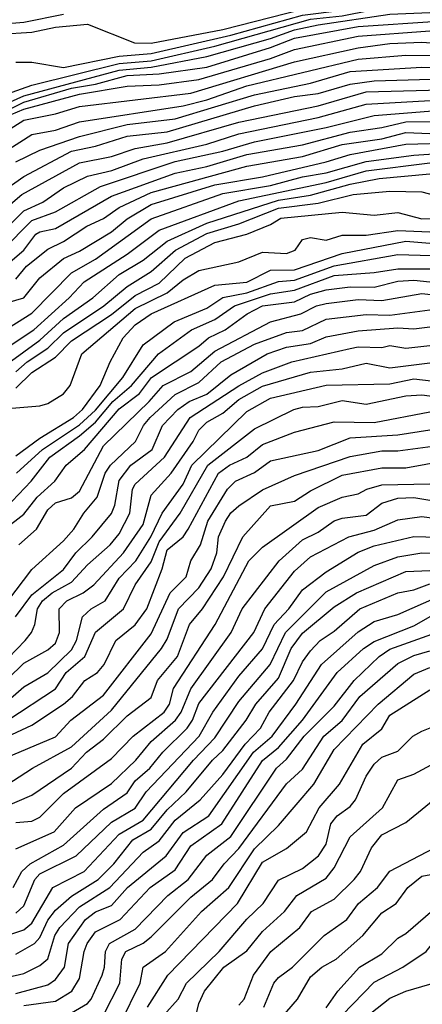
# Model space of a CAD drawing. Header units: metres. Extents: x -51132 to -49532, y -231222 to -229437.
# Tile 578 of 656: x -49914 to -49889, y -230096 to -230034. Entities that reach past the tile are written whole.
import ezdxf

# ---------------------------------------------------------------- set-up
doc = ezdxf.new("R2010")
doc.units = ezdxf.units.M
for name, color, linetype in [('CONTOUR_HALF', 8, 'Continuous'), ('CONTOUR_INDEX', 1, 'Continuous'), ('CONTOUR_INTER', 3, 'Continuous')]:
    doc.layers.add(name, color=color, linetype=linetype)

msp = doc.modelspace()

# ---------------------------------------------------------------- linework, layer by layer
at = {"layer": 'CONTOUR_HALF'}
for points, elevation in [([(-49915.58, -230034.713), (-49913.58, -230034.585), (-49912.08, -230034.273), (-49910.08, -230034.083), (-49907.127, -230035.259), (-49906.08, -230035.267), (-49901.58, -230034.416), (-49896.58, -230033.147), (-49894.08, -230032.82), (-49891.08, -230032.146), (-49881.58, -230031.687), (-49878.58, -230031.399), (-49875.58, -230031.023), (-49872.58, -230030.367), (-49870.08, -230030.204), (-49866.08, -230029.69), (-49863.08, -230029.788), (-49861.58, -230029.979), (-49855.58, -230032.028), (-49853.58, -230033.026), (-49851.58, -230034.529), (-49850.845, -230035.259), (-49849.365, -230037.259), (-49846.868, -230041.259)], 47.5), ([(-49917.08, -230039.148), (-49913.58, -230037.918), (-49908.08, -230036.556), (-49906.08, -230036.371), (-49902.08, -230035.456), (-49896.08, -230033.771), (-49894.08, -230033.567), (-49890.58, -230032.875), (-49886.58, -230032.794), (-49879.58, -230032.905), (-49873.08, -230032.301), (-49868.58, -230031.609), (-49865.08, -230031.365), (-49862.58, -230031.522), (-49858.065, -230032.759), (-49853.58, -230034.885), (-49851.848, -230036.759), (-49849.704, -230040.259), (-49848.27, -230042.259)], 48.5), ([(-49920.58, -230042.169), (-49914.08, -230038.978), (-49911.08, -230038.096), (-49909.58, -230037.842), (-49907.58, -230037.293), (-49905.58, -230037.19), (-49902.58, -230036.788), (-49898.58, -230035.548), (-49897.08, -230034.949), (-49893.08, -230034.22), (-49888.08, -230033.89), (-49883.08, -230034.342), (-49882.08, -230034.276), (-49880.08, -230034.411), (-49876.58, -230034.269), (-49873.08, -230033.711)], 49.5), ([(-49917.08, -230041.997), (-49914.08, -230040.099), (-49912.08, -230039.715), (-49910.58, -230039.253), (-49903.58, -230038.415), (-49897.08, -230036.438), (-49893.08, -230035.574), (-49891.08, -230035.298), (-49889.08, -230035.2), (-49880.58, -230035.807)], 50.5), ([(-49914.58, -230042.725), (-49913.08, -230041.991), (-49910.58, -230041.12), (-49907.58, -230040.379), (-49904.58, -230040.013), (-49899.58, -230038.515), (-49896.08, -230037.774), (-49893.58, -230037.059), (-49889.08, -230036.774), (-49887.08, -230036.804)], 51.5), ([(-49916.08, -230046.359), (-49914.208, -230044.759), (-49910.58, -230042.783), (-49908.58, -230042.38), (-49907.08, -230041.882), (-49905.08, -230041.527), (-49900.58, -230040.226), (-49895.58, -230039.197), (-49892.58, -230038.329), (-49887.08, -230038.171)], 52.5), ([(-49915.419, -230048.259), (-49913.58, -230046.394), (-49912.08, -230045.865), (-49909.259, -230044.259), (-49904.58, -230042.707), (-49901.58, -230042.058), (-49899.58, -230041.467), (-49895.08, -230040.56), (-49892.08, -230039.802), (-49887.08, -230039.416)], 53.5), ([(-49914.58, -230050.08), (-49913.903, -230049.259), (-49912.58, -230048.197), (-49911.58, -230047.723), (-49910.125, -230046.759), (-49909.08, -230046.284), (-49908.08, -230045.581), (-49906.08, -230044.633), (-49900.08, -230042.988), (-49896.58, -230042.389), (-49894.08, -230041.638), (-49891.58, -230041.278), (-49890.08, -230040.878), (-49888.58, -230040.951)], 54.5), ([(-49916.08, -230053.776), (-49913.58, -230052.217), (-49911.08, -230049.681), (-49909.58, -230048.818), (-49906.08, -230046.297), (-49901.58, -230044.697), (-49898.58, -230044.21), (-49896.58, -230043.652), (-49895.08, -230043.412), (-49892.58, -230042.696), (-49889.58, -230042.292), (-49887.08, -230042.138)], 55.5), ([(-49915.08, -230055.367), (-49913.08, -230053.899), (-49911.58, -230052.554), (-49909.748, -230051.259), (-49908.08, -230049.784), (-49906.58, -230048.893), (-49905.08, -230047.705), (-49902.58, -230046.559), (-49898.08, -230045.115), (-49896.08, -230044.807), (-49893.58, -230044.12), (-49891.752, -230043.759), (-49888.58, -230043.462)], 56.5), ([(-49914.58, -230056.918), (-49913.58, -230055.946), (-49912.08, -230054.975), (-49911.08, -230053.956), (-49908.58, -230052.306), (-49907.08, -230051.097), (-49905.58, -230050.331), (-49903.935, -230048.759), (-49902.08, -230047.775), (-49900.08, -230047.256), (-49898.58, -230046.653), (-49897.943, -230046.259), (-49894.08, -230045.881), (-49892.08, -230046.064), (-49890.58, -230045.902), (-49889.08, -230046.286), (-49887.08, -230046.283)], 57.5), ([(-49914.58, -230061.159), (-49913.08, -230060.052), (-49910.968, -230058.759), (-49910.388, -230058.259), (-49909.292, -230056.759), (-49908.664, -230055.259), (-49907.837, -230053.759), (-49907.08, -230052.956), (-49906.074, -230052.259), (-49902.08, -230050.451), (-49900.08, -230050.269), (-49898.58, -230049.515), (-49897.08, -230049.487), (-49894.08, -230048.466), (-49890.08, -230047.698), (-49887.58, -230047.899)], 58.5), ([(-49916.028, -230065.259), (-49913.617, -230062.759), (-49912.45, -230061.259), (-49910.58, -230059.92), (-49909.58, -230059.044), (-49908.485, -230057.759), (-49907.313, -230056.759), (-49905.613, -230054.759), (-49903.544, -230053.259), (-49902.08, -230052.609), (-49900.848, -230051.759), (-49898.58, -230051), (-49897.08, -230050.772), (-49894.58, -230049.847), (-49892.08, -230049.672), (-49890.58, -230049.436), (-49887.58, -230049.435)], 59.5), ([(-49914.383, -230066.759), (-49913.285, -230065.759), (-49912.58, -230064.563), (-49912.08, -230064.112), (-49911.08, -230063.803), (-49910.58, -230063.387), (-49909.08, -230060.545), (-49906.196, -230057.759), (-49905.323, -230056.759), (-49903.58, -230055.865), (-49902.08, -230054.602), (-49898.58, -230052.751), (-49896.67, -230052.259), (-49895.69, -230051.759), (-49895.08, -230051.612), (-49893.08, -230051.356), (-49891.58, -230051.41), (-49889.08, -230050.981), (-49887.58, -230051.156)], 60.5), ([(-49914.595, -230071.259), (-49913.58, -230069.883), (-49911.58, -230068.303), (-49910.813, -230067.259), (-49909.791, -230066.259), (-49908.58, -230064.786), (-49908.356, -230064.259), (-49908.08, -230062.711), (-49907.356, -230061.759), (-49906.027, -230060.759), (-49905.359, -230059.259), (-49904.411, -230058.259), (-49903.689, -230057.759), (-49902.58, -230057.297), (-49901.08, -230056.081), (-49898.788, -230054.759), (-49897.58, -230054.349), (-49896.08, -230054.11), (-49895.08, -230053.699), (-49893.08, -230053.33), (-49890.58, -230053.145), (-49889.58, -230053.204), (-49888.08, -230053.015)], 61.5), ([(-49916.08, -230076.115), (-49914.08, -230074.184), (-49912.58, -230073.349), (-49912.08, -230072.92), (-49911.839, -230072.259), (-49911.851, -230070.759), (-49911.384, -230070.259), (-49910.348, -230069.759), (-49909.682, -230069.259), (-49907.809, -230067.259), (-49906.58, -230065.477), (-49906.08, -230063.629), (-49904.828, -230062.259), (-49903.434, -230060.259), (-49903.08, -230059.551), (-49902.58, -230059.05), (-49901.58, -230058.483), (-49900.58, -230057.636), (-49899.08, -230056.802), (-49896.08, -230055.912), (-49894.08, -230055.7), (-49892.58, -230055.355), (-49891.08, -230055.64), (-49888.58, -230055.327)], 62.5), ([(-49915.077, -230077.759), (-49912.08, -230075.785), (-49911.42, -230074.759), (-49910.238, -230073.759), (-49909.58, -230072.224), (-49907.808, -230070.759), (-49907.079, -230069.259), (-49906.08, -230067.823), (-49905.58, -230066.573), (-49904.256, -230064.759), (-49902.51, -230061.759), (-49899.58, -230059.472), (-49897.122, -230058.259), (-49896.58, -230058.106), (-49895.58, -230058.071), (-49894.08, -230057.694), (-49892.58, -230057.924), (-49890.08, -230057.405), (-49889.08, -230057.341), (-49886.08, -230057.745)], 63.5), ([(-49915.591, -230080.259), (-49912.08, -230078.794), (-49911.127, -230077.759), (-49909.08, -230076.185), (-49906.08, -230072.331), (-49904.892, -230069.759), (-49903.878, -230068.759), (-49903.597, -230067.759), (-49902.973, -230066.759), (-49902.522, -230065.259), (-49901.288, -230063.259), (-49900.776, -230062.759), (-49899.58, -230062.222), (-49898.58, -230061.472), (-49895.58, -230060.836), (-49893.58, -230060.037), (-49890.58, -230059.849), (-49888.58, -230059.533)], 64.5), ([(-49915.417, -230083.259), (-49913.58, -230082.451), (-49911.08, -230080.759), (-49910.133, -230079.759), (-49909.08, -230078.943), (-49907.58, -230077.477), (-49906.08, -230076.337), (-49905.679, -230075.259), (-49904.416, -230073.759), (-49903.668, -230071.759), (-49902.853, -230070.759), (-49901.537, -230068.759), (-49900.317, -230066.259), (-49898.58, -230064.313), (-49897.08, -230064.016), (-49896.08, -230063.357), (-49894.08, -230062.386), (-49891.58, -230061.92), (-49890.08, -230061.916), (-49887.58, -230061.457)], 65.5), ([(-49914.58, -230085.829), (-49912.163, -230084.759), (-49910.833, -230083.259), (-49908.58, -230081.727), (-49907.033, -230080.259), (-49906.08, -230079.094), (-49904.553, -230077.759), (-49904.203, -230077.259), (-49903.58, -230075.796), (-49901.058, -230072.259), (-49900.371, -230070.759), (-49898.034, -230067.759), (-49896.58, -230066.435), (-49895.58, -230065.959), (-49894.58, -230065.251), (-49894.08, -230065.074), (-49892.58, -230064.888), (-49891.58, -230064.132), (-49890.58, -230063.825), (-49889.58, -230063.785), (-49888.08, -230064.04)], 66.5), ([(-49914.58, -230089.869), (-49914.08, -230089.411), (-49913.379, -230087.759), (-49913.08, -230087.4), (-49910.795, -230086.259), (-49908.58, -230084.151), (-49907.08, -230083.285), (-49906.393, -230082.259), (-49903.055, -230078.759), (-49902.196, -230077.259), (-49900.58, -230074.994), (-49899.08, -230073.284), (-49898.352, -230071.759), (-49897.433, -230070.759), (-49896.58, -230069.568), (-49895.08, -230068.44), (-49893.08, -230067.207), (-49892.08, -230066.822), (-49889.58, -230066.224), (-49886.58, -230066.304)], 67.5), ([(-49914.58, -230092.446), (-49913.408, -230091.759), (-49913.08, -230091.397), (-49912.58, -230090.303), (-49912.08, -230089.683), (-49911.08, -230088.797), (-49909.419, -230087.759), (-49908.433, -230086.759), (-49907.224, -230085.259), (-49906.08, -230084.6), (-49905.08, -230083.377), (-49903.887, -230082.259), (-49902.235, -230080.259), (-49901.58, -230079.664), (-49900.12, -230077.759), (-49899.511, -230076.759), (-49898.08, -230075.121), (-49897.29, -230073.259), (-49896.58, -230072.287), (-49894.58, -230070.652), (-49893.179, -230069.759), (-49890.08, -230068.425), (-49886.08, -230068.263)], 68.5), ([(-49914.58, -230094.899), (-49912.58, -230094.36), (-49912.08, -230094.022), (-49911.532, -230093.259), (-49911.264, -230091.759), (-49910.199, -230090.259), (-49909.58, -230089.788), (-49908.58, -230089.378), (-49907.57, -230088.259), (-49905.128, -230086.259), (-49904.08, -230084.807), (-49902.463, -230083.759), (-49899.654, -230079.759), (-49898.482, -230078.759), (-49896.995, -230076.759), (-49895.377, -230074.259), (-49893.08, -230072.22), (-49892.08, -230071.568), (-49890.58, -230071.113), (-49888.08, -230070.004)], 69.5), ([(-49911.08, -230096.112), (-49910.08, -230095.534), (-49909.844, -230095.259), (-49909.162, -230093.759), (-49909.004, -230093.259), (-49908.953, -230092.259), (-49908.696, -230091.759), (-49907.08, -230090.862), (-49905.037, -230088.759), (-49903.764, -230087.759), (-49902.58, -230086.218), (-49901.08, -230085.063), (-49898.216, -230080.759), (-49897.58, -230080.191), (-49896.476, -230078.759), (-49894.58, -230076.874), (-49893.327, -230075.259), (-49891.753, -230073.759), (-49891.08, -230073.308), (-49887.58, -230072.052)], 70.5), ([(-49908, -230096.759), (-49906.775, -230094.259), (-49906.58, -230093.258), (-49905.171, -230092.259), (-49902.916, -230089.759), (-49901.196, -230088.259), (-49899.58, -230085.833), (-49898.08, -230084.371), (-49895.87, -230081.759), (-49894.58, -230079.588), (-49891.829, -230076.759), (-49889.58, -230074.875), (-49888.58, -230074.454)], 71.5), ([(-49905.29, -230096.259), (-49904.381, -230095.259), (-49903.857, -230094.259), (-49901.805, -230092.259), (-49900.08, -230090.231), (-49899.034, -230089.259), (-49898.08, -230087.801), (-49896.58, -230087.057), (-49895.566, -230086.259), (-49895.08, -230085.54), (-49894.791, -230084.259), (-49894.397, -230083.759), (-49893.58, -230083.175), (-49893.24, -230082.759), (-49892.58, -230081.273), (-49892.08, -230080.508), (-49891.58, -230080.065), (-49890.58, -230079.689), (-49889.653, -230078.759), (-49889.08, -230078.44), (-49887.08, -230077.653)], 72.5), ([(-49900.58, -230095.643), (-49900.231, -230095.259), (-49899.642, -230093.759), (-49898.556, -230092.259), (-49896.742, -230090.759), (-49896.004, -230089.759), (-49894.58, -230088.979), (-49893.335, -230087.759), (-49892.934, -230087.259), (-49892.241, -230085.759), (-49891.58, -230084.952), (-49890.08, -230084.182), (-49887.58, -230082.115)], 73.5), ([(-49898.635, -230097.259), (-49896.888, -230095.259), (-49896.08, -230093.865), (-49895.353, -230093.259), (-49894.462, -230092.759), (-49892.79, -230091.259), (-49891.58, -230089.844), (-49890.686, -230089.259), (-49889.962, -230088.259), (-49889.08, -230087.537), (-49887.494, -230087.259)], 74.5), ([(-49894.08, -230096.258), (-49892.08, -230094.186), (-49890.279, -230093.259), (-49888.808, -230092.259), (-49887.596, -230090.759), (-49887.08, -230090.445), (-49880.08, -230088.377), (-49877.58, -230088.933), (-49875.08, -230088.937), (-49873.58, -230089.467), (-49872.08, -230089.767), (-49870.08, -230090.813), (-49868.863, -230091.759), (-49867.335, -230094.259), (-49865.58, -230095.098), (-49865.08, -230095.539), (-49864.611, -230096.259)], 75.5)]:
    msp.add_lwpolyline(points, dxfattribs=dict(at, elevation=elevation))
at = {"layer": 'CONTOUR_INDEX'}
for points, elevation in [([(-49914.877, -230039.759), (-49914.08, -230039.409), (-49910.58, -230038.473), (-49907.58, -230037.976), (-49905.58, -230037.882), (-49903.08, -230037.559), (-49898.58, -230036.236), (-49897.08, -230035.661), (-49893.08, -230034.841), (-49888.58, -230034.49)], 50), ([(-49915.08, -230051.537), (-49914.08, -230051.247), (-49913.08, -230049.999), (-49911.58, -230048.789), (-49910.58, -230048.327), (-49908.58, -230047.107), (-49907.58, -230046.286), (-49906.08, -230045.396), (-49902.08, -230044.162), (-49899.08, -230043.651), (-49895.08, -230042.72), (-49893.58, -230042.254), (-49890.08, -230041.614), (-49887.08, -230041.536)], 55), ([(-49915.284, -230065.759), (-49914.08, -230064.828), (-49913.234, -230063.759), (-49912.141, -230062.759), (-49911.425, -230061.759), (-49910.271, -230060.759), (-49908.08, -230058.208), (-49906.813, -230057.259), (-49906.069, -230056.259), (-49903.08, -230054.29), (-49902.469, -230053.759), (-49901.432, -230053.259), (-49900.045, -230052.259), (-49899.089, -230051.759), (-49897.08, -230051.504), (-49896.08, -230051.029), (-49895.08, -230050.749), (-49893.58, -230050.558), (-49892.08, -230050.588), (-49890.58, -230050.216), (-49889.58, -230050.149), (-49886.58, -230050.468)], 60), ([(-49915.58, -230082.081), (-49913.543, -230080.759), (-49911.08, -230079.425), (-49908.58, -230077.127), (-49905.423, -230073.259), (-49905.08, -230072.681), (-49904.362, -230070.759), (-49903.08, -230069.444), (-49902.316, -230068.259), (-49901.953, -230067.259), (-49901.851, -230066.259), (-49901.411, -230065.259), (-49901.08, -230064.743), (-49900.58, -230064.302), (-49899.08, -230063.298), (-49897.08, -230062.407), (-49893.58, -230061.212), (-49891.58, -230060.849), (-49890.58, -230060.848), (-49888.08, -230060.524)], 65), ([(-49914.08, -230095.666), (-49912.08, -230095.382), (-49911.064, -230094.759), (-49910.58, -230093.968), (-49910.293, -230092.259), (-49910.098, -230091.759), (-49909.58, -230091.035), (-49908.037, -230090.259), (-49906.146, -230088.259), (-49904.58, -230087.153), (-49903.58, -230085.629), (-49901.641, -230084.259), (-49899.08, -230080.275), (-49898.08, -230079.477), (-49896.57, -230077.759), (-49894.392, -230074.759), (-49892.75, -230073.259), (-49892.08, -230072.807), (-49889.58, -230071.84), (-49888.08, -230070.968)], 70), ([(-49895.08, -230095.812), (-49894.351, -230094.759), (-49892.984, -230093.259), (-49891.58, -230092.416), (-49890.58, -230091.441), (-49890.08, -230091.145), (-49888.08, -230089.405)], 75)]:
    msp.add_lwpolyline(points, dxfattribs=dict(at, elevation=elevation))
at = {"layer": 'CONTOUR_INTER'}
for points, elevation in [([(-49914.58, -230036.466), (-49913.58, -230036.474), (-49911.58, -230036.807), (-49908.08, -230036.079), (-49906.08, -230035.92), (-49901.08, -230034.776), (-49896.58, -230033.52), (-49894.08, -230033.198), (-49891.08, -230032.52), (-49879.58, -230032.119), (-49866.08, -230030.491), (-49862.58, -230030.697), (-49855.717, -230032.759), (-49853.08, -230034.296), (-49851.909, -230035.259), (-49851.027, -230036.259), (-49847.349, -230042.259)], 48), ([(-49920.039, -230041.259), (-49914.08, -230038.579), (-49908.08, -230036.966), (-49906.08, -230036.775), (-49902.58, -230036.103), (-49898.58, -230034.982), (-49897.08, -230034.43), (-49895.58, -230034.112), (-49891.08, -230033.458), (-49888.08, -230033.33), (-49880.08, -230033.686), (-49876.08, -230033.42), (-49868.58, -230032.465), (-49865.58, -230032.284), (-49862.08, -230032.514), (-49859.08, -230033.264), (-49855.58, -230034.809), (-49854.08, -230035.683), (-49853.58, -230036.196), (-49852.321, -230037.759), (-49850.465, -230040.759), (-49849.08, -230042.615), (-49848.278, -230044.259)], 49), ([(-49916.08, -230034.114), (-49914.08, -230033.948), (-49911.58, -230033.463)], 47), ([(-49916.08, -230042.596), (-49913.58, -230040.994), (-49912.08, -230040.724), (-49910.58, -230040.217), (-49904.08, -230039.213), (-49902.58, -230038.838), (-49900.08, -230037.953), (-49893.08, -230036.268), (-49890.08, -230036.018), (-49885.08, -230036.085)], 51), ([(-49915.58, -230044.68), (-49914.08, -230043.632), (-49911.08, -230042.057), (-49909.58, -230041.741), (-49907.58, -230041.105), (-49905.08, -230040.833), (-49899.58, -230039.196), (-49897.08, -230038.609), (-49895.58, -230038.438), (-49893.58, -230037.836), (-49892.08, -230037.626), (-49887.08, -230037.49)], 52), ([(-49916.08, -230047.772), (-49914.08, -230045.787), (-49912.882, -230045.259), (-49911.58, -230044.341), (-49910.08, -230043.617), (-49908.544, -230043.259), (-49906.58, -230042.535), (-49902.58, -230041.601), (-49900.58, -230040.968), (-49895.58, -230039.942), (-49892.58, -230039.098), (-49887.08, -230038.795)], 53), ([(-49915.08, -230049.114), (-49914.074, -230048.259), (-49913.321, -230047.259), (-49913.08, -230047.102), (-49912.08, -230046.907), (-49908.58, -230044.865), (-49904.58, -230043.426), (-49902.58, -230043.005), (-49900.08, -230042.26), (-49896.58, -230041.65), (-49893.58, -230040.848), (-49891.58, -230040.563), (-49890.08, -230040.2), (-49887.58, -230040.181)], 54), ([(-49916.58, -230055.304), (-49913.446, -230053.259), (-49911.221, -230051.259), (-49910.295, -230050.259), (-49907.58, -230048.512), (-49905.58, -230047.014), (-49900.58, -230045.159), (-49895.08, -230044.007), (-49892.58, -230043.275), (-49888.58, -230042.79)], 56), ([(-49914.58, -230055.906), (-49913.866, -230055.259), (-49912.58, -230054.412), (-49911.58, -230053.455), (-49909.056, -230051.759), (-49907.58, -230050.547), (-49906.08, -230049.597), (-49904.548, -230048.259), (-49902.58, -230047.219), (-49900.58, -230046.599), (-49898.08, -230045.619), (-49895.58, -230045.304), (-49893.387, -230044.759), (-49891.08, -230044.56), (-49889.08, -230044.608), (-49886.08, -230045.398)], 57), ([(-49915.08, -230058.187), (-49913.08, -230058.028), (-49912.58, -230057.876), (-49911.58, -230057.271), (-49911.168, -230056.759), (-49910.435, -230054.759), (-49907.08, -230051.929), (-49905.08, -230050.946), (-49904.08, -230050.113), (-49903.08, -230049.535), (-49900.58, -230048.987), (-49899.08, -230048.377), (-49897.58, -230048.476), (-49897.024, -230048.259), (-49896.58, -230047.593), (-49896.08, -230047.471), (-49895.08, -230047.625), (-49894.08, -230047.32), (-49892.58, -230047.316), (-49890.58, -230047.022), (-49888.08, -230047.131)], 58), ([(-49914.535, -230062.259), (-49912.899, -230060.759), (-49910.58, -230059.212), (-49909.58, -230058.292), (-49907.855, -230056.259), (-49906.58, -230054.212), (-49904.639, -230052.759), (-49902.58, -230051.9), (-49901.58, -230051.225), (-49900.08, -230050.946), (-49898.08, -230050.226), (-49897.08, -230050.141), (-49894.58, -230049.238), (-49890.58, -230048.537), (-49887.08, -230048.646)], 59), ([(-49916.08, -230071.574), (-49913.58, -230068.295), (-49911.58, -230066.5), (-49910.936, -230065.759), (-49910.312, -230064.759), (-49909.468, -230063.759), (-49908.972, -230062.259), (-49908.64, -230061.759), (-49907.055, -230060.259), (-49906.559, -230059.259), (-49906.146, -230058.759), (-49904.58, -230057.316), (-49903.08, -230056.562), (-49901.681, -230055.259), (-49899.58, -230054.154), (-49897.58, -230053.427), (-49896.58, -230053.299), (-49895.08, -230052.6), (-49892.58, -230052.299), (-49891.08, -230052.34), (-49888.58, -230052.007)], 61), ([(-49915.58, -230074.386), (-49913.985, -230072.759), (-49913.603, -230072.259), (-49913.387, -230071.759), (-49913.213, -230070.759), (-49912.905, -230070.259), (-49912.29, -230069.759), (-49911.08, -230069.086), (-49910.08, -230068), (-49908.65, -230066.759), (-49908.08, -230066.051), (-49907.43, -230064.759), (-49907.247, -230063.259), (-49907.08, -230062.952), (-49905.233, -230061.259), (-49903.637, -230058.759), (-49900.58, -230056.773), (-49899.08, -230055.965), (-49897.253, -230055.259), (-49893.58, -230054.423), (-49893.08, -230054.327), (-49891.58, -230054.359), (-49891.08, -230054.242), (-49890.08, -230054.407), (-49888.58, -230054.238)], 62), ([(-49915.58, -230076.95), (-49914.08, -230075.665), (-49912.58, -230074.779), (-49911.08, -230073.34), (-49910.767, -230072.759), (-49910.383, -230071.259), (-49909.852, -230070.759), (-49908.968, -230070.259), (-49908.08, -230068.849), (-49907.036, -230067.759), (-49906.105, -230066.259), (-49905.394, -230064.759), (-49904.08, -230062.944), (-49903.525, -230061.759), (-49900.08, -230058.385), (-49898.58, -230057.556), (-49895.08, -230056.741), (-49891.08, -230056.655), (-49889.58, -230056.326), (-49885.58, -230056.795)], 63), ([(-49916.157, -230079.259), (-49913.58, -230078.058), (-49911.593, -230076.759), (-49911.026, -230076.259), (-49910.239, -230075.259), (-49909.459, -230074.759), (-49909.033, -230074.259), (-49908.305, -230072.759), (-49907.08, -230071.771), (-49906.342, -230070.759), (-49905.383, -230068.259), (-49905.08, -230067.075), (-49904.08, -230066.248), (-49903.752, -230065.759), (-49901.849, -230062.259), (-49901.166, -230061.759), (-49900.08, -230061.254), (-49899.08, -230060.45), (-49897.08, -230059.691), (-49894.58, -230059.023), (-49892.08, -230059.065), (-49888.58, -230058.415)], 64), ([(-49914.58, -230084.171), (-49913.58, -230084.082), (-49913.08, -230083.843), (-49911.58, -230082.364), (-49908.58, -230080.156), (-49907.202, -230078.759), (-49905.256, -230077.259), (-49904.919, -230076.759), (-49904.667, -230075.759), (-49902.068, -230071.759), (-49899.949, -230067.759), (-49899.08, -230066.897), (-49895.58, -230064.403), (-49894.08, -230063.753), (-49893.08, -230063.552), (-49892.535, -230063.259), (-49891.58, -230062.983), (-49888.58, -230062.918)], 66), ([(-49914.739, -230088.259), (-49914.214, -230087.259), (-49913.673, -230086.759), (-49911.58, -230085.599), (-49909.08, -230083.344), (-49907.58, -230082.319), (-49907.08, -230081.553), (-49906.166, -230080.759), (-49905.34, -230079.759), (-49903.824, -230078.259), (-49903.488, -230077.759), (-49903.08, -230076.717), (-49899.621, -230072.259), (-49898.94, -230070.759), (-49897.08, -230068.401), (-49896.08, -230067.497), (-49893.668, -230066.259), (-49892.08, -230065.834), (-49890.58, -230065.185), (-49889.08, -230064.983), (-49887.08, -230065.253)], 67), ([(-49916.08, -230091.583), (-49914.08, -230090.912), (-49913.58, -230090.487), (-49912.258, -230088.259), (-49910.286, -230087.259), (-49908.08, -230084.899), (-49906.58, -230084.018), (-49903.427, -230080.259), (-49902.08, -230078.86), (-49900.58, -230076.574), (-49898.602, -230074.259), (-49897.631, -230072.259), (-49895.08, -230069.709), (-49892.08, -230068.055), (-49890.58, -230067.498), (-49889.08, -230067.246), (-49886.58, -230067.33)], 68), ([(-49915.08, -230093.888), (-49914.08, -230093.659), (-49913.08, -230093.148), (-49912.58, -230092.725), (-49912.126, -230091.259), (-49911.821, -230090.759), (-49910.58, -230089.463), (-49908.683, -230088.259), (-49906.58, -230086.035), (-49905.58, -230085.333), (-49904.58, -230084.024), (-49903, -230082.759), (-49901.58, -230081.163), (-49900.181, -230079.259), (-49899.216, -230078.259), (-49898.665, -230077.259), (-49897.134, -230075.259), (-49896.58, -230074.093), (-49896.08, -230073.399), (-49895.466, -230072.759), (-49894.58, -230072.173), (-49892.979, -230070.759), (-49890.58, -230069.756), (-49889.58, -230069.58), (-49888.58, -230069.2)], 69), ([(-49909.08, -230096.272), (-49908.049, -230094.259), (-49907.916, -230092.759), (-49907.67, -230092.259), (-49906.58, -230091.75), (-49906.08, -230091.345), (-49903.58, -230088.853), (-49902.236, -230087.759), (-49901.495, -230086.759), (-49900.58, -230085.815), (-49897.58, -230081.741), (-49896.58, -230080.825), (-49895.224, -230078.759), (-49894.08, -230077.768), (-49892.969, -230076.259), (-49890.58, -230074.196), (-49889.58, -230073.693), (-49888.58, -230073.413)], 71), ([(-49906.306, -230095.759), (-49905.033, -230093.759), (-49900.662, -230089.259), (-49899.08, -230086.673), (-49897.58, -230085.816), (-49896.323, -230084.759), (-49895.528, -230083.259), (-49894.251, -230081.759), (-49892.776, -230079.259), (-49891.58, -230078.291), (-49891.08, -230077.446), (-49888.58, -230075.86)], 72), ([(-49903.381, -230096.759), (-49903.08, -230095.527), (-49902.726, -230094.759), (-49901.508, -230093.259), (-49900.08, -230092.22), (-49899.08, -230091.014), (-49897.706, -230089.759), (-49896.919, -230088.759), (-49895.08, -230087.675), (-49894.58, -230087.009), (-49893.58, -230085.081), (-49891.542, -230083.259), (-49890.58, -230081.505), (-49889.58, -230081.144), (-49887.08, -230079.799)], 73), ([(-49898.995, -230095.759), (-49898.37, -230094.259), (-49898.08, -230093.892), (-49897.207, -230093.259), (-49895.209, -230091.259), (-49893.781, -230090.259), (-49893.054, -230089.259), (-49891.867, -230088.259), (-49891.08, -230087.222), (-49888.282, -230085.759)], 74), ([(-49893.067, -230096.759), (-49891.08, -230095.203), (-49890.08, -230094.758), (-49888.58, -230094.311), (-49888.08, -230094.017), (-49887.58, -230093.581), (-49887.08, -230092.638), (-49886.58, -230092.179), (-49881.08, -230090.613), (-49879.08, -230090.362), (-49875.08, -230090.599), (-49873.08, -230091.329), (-49871.08, -230091.655), (-49870.58, -230091.879), (-49870.142, -230092.259), (-49869.08, -230093.854), (-49868.482, -230095.259), (-49868.08, -230095.484), (-49866.58, -230095.828)], 76)]:
    msp.add_lwpolyline(points, dxfattribs=dict(at, elevation=elevation))

doc.saveas('drawing.dxf')
